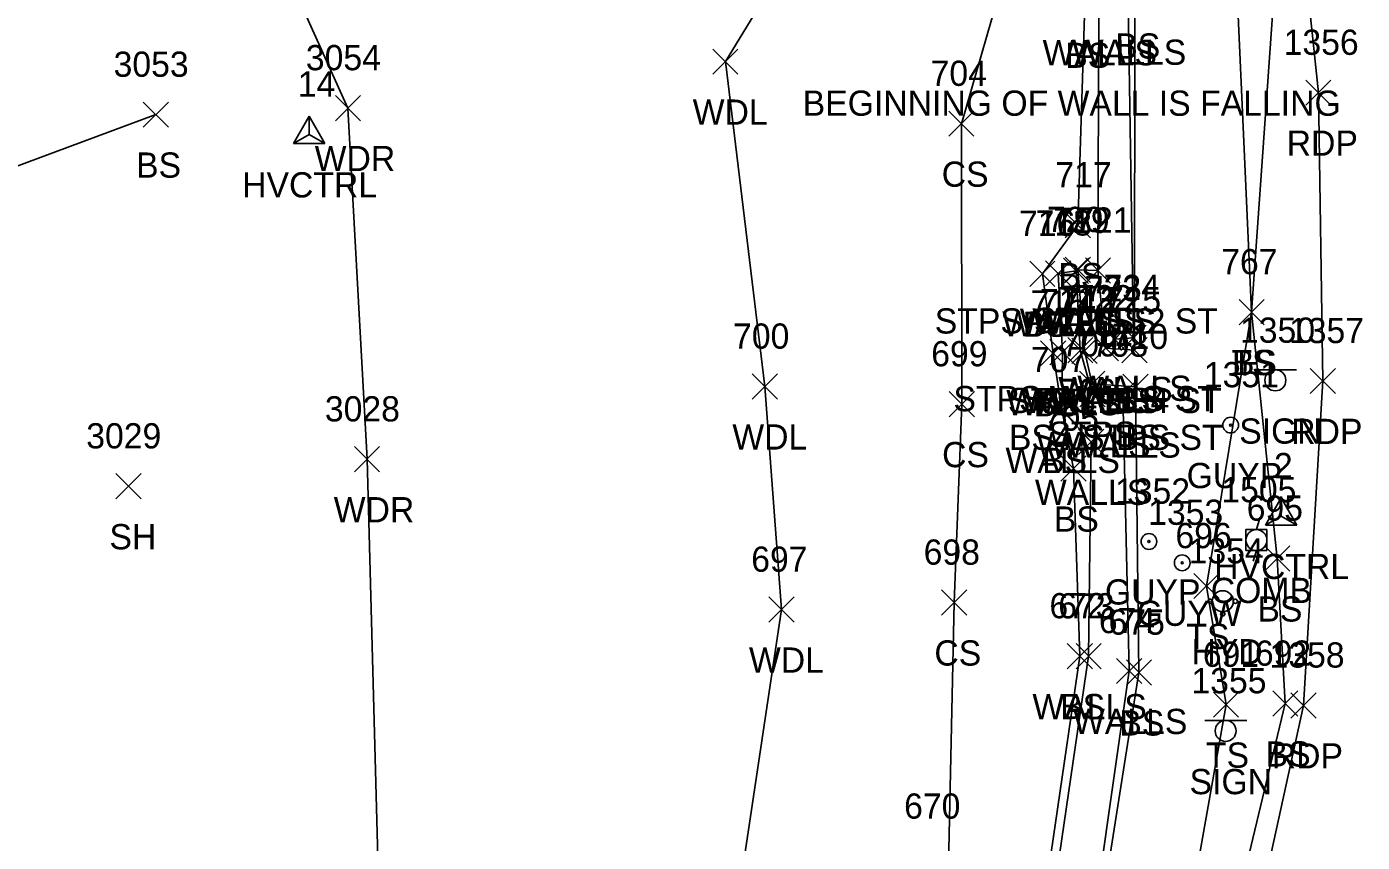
# Model space of a CAD drawing. Extents: x 1509053 to 1511576, y 400838 to 402572.
# Drawn here: x 1509685.4 to 1509791.3, y 401585.4 to 401650.1 of the extents above; entities that cross this region are included whole.
import ezdxf

# ---------------------------------------------------------------- set-up
doc = ezdxf.new("R2010")
doc.units = 0
for name, color, linetype in [('C_A', 7, 'Continuous'), ('C_I', 7, 'Continuous'), ('CPSM', 7, 'Continuous'), ('L_A', 7, 'Continuous'), ('L_C', 7, 'Continuous'), ('L_I', 7, 'Continuous'), ('L_TIC', 7, 'Continuous'), ('LAWA', 7, 'Continuous'), ('LBF', 7, 'Continuous'), ('LELB', 7, 'Continuous'), ('LWS', 7, 'Continuous'), ('P_A', 7, 'Continuous'), ('P_I', 7, 'Continuous'), ('P_TIC', 7, 'Continuous'), ('PET', 7, 'Continuous'), ('S_A', 7, 'Continuous'), ('S_I', 7, 'Continuous'), ('SSGN', 7, 'Continuous'), ('U_A', 7, 'Continuous'), ('U_I', 7, 'Continuous'), ('UP', 7, 'Continuous'), ('UPGW', 7, 'Continuous'), ('UWFH', 7, 'Continuous')]:
    doc.layers.add(name, color=color, linetype=linetype)

msp = doc.modelspace()

# ---------------------------------------------------------------- linework, layer by layer
at = {"layer": 'CPSM'}
for p, q in [((1509706.54, 401640.82), (1509707.79, 401642.98)), ((1509709.04, 401640.82), (1509707.79, 401642.98)), ((1509707.79, 401641.54), (1509707.79, 401642.98)), ((1509706.54, 401640.82), (1509707.79, 401641.54)), ((1509706.54, 401640.82), (1509709.04, 401640.82)), ((1509707.79, 401641.54), (1509707.79, 401641.54)), ((1509707.79, 401641.54), (1509709.04, 401640.82)), ((1509783.6, 401610.56), (1509784.85, 401612.72)), ((1509786.1, 401610.56), (1509784.85, 401612.72)), ((1509784.85, 401611.28), (1509784.85, 401612.72)), ((1509783.6, 401610.56), (1509784.85, 401611.28)), ((1509784.85, 401611.28), (1509784.85, 401611.28)), ((1509784.85, 401611.28), (1509786.1, 401610.56)), ((1509783.6, 401610.56), (1509786.1, 401610.56))]:
    msp.add_line(p, q, dxfattribs=at)
at = {"layer": 'L_TIC'}
for points in [[(1509739.79, 401646.31), (1509741.79, 401648.31)], [(1509741.79, 401646.31), (1509739.79, 401648.31)], [(1509694.63, 401642.11), (1509696.63, 401644.11)], [(1509696.63, 401642.11), (1509694.63, 401644.11)], [(1509709.87, 401642.63), (1509711.87, 401644.63)], [(1509711.87, 401642.63), (1509709.87, 401644.63)], [(1509758.5, 401641.39), (1509760.5, 401643.39)], [(1509760.5, 401641.39), (1509758.5, 401643.39)], [(1509767.74, 401633.34), (1509769.74, 401635.34)], [(1509769.74, 401633.34), (1509767.74, 401635.34)], [(1509764.92, 401629.49), (1509766.92, 401631.49)], [(1509766.92, 401629.49), (1509764.92, 401631.49)], [(1509766.18, 401629.52), (1509768.18, 401631.52)], [(1509768.18, 401629.52), (1509766.18, 401631.52)], [(1509767.59, 401629.72), (1509769.59, 401631.72)], [(1509769.59, 401629.72), (1509767.59, 401631.72)], [(1509767.73, 401629.8), (1509769.73, 401631.8)], [(1509769.73, 401629.8), (1509767.73, 401631.8)], [(1509769.33, 401629.75), (1509771.33, 401631.75)], [(1509771.33, 401629.75), (1509769.33, 401631.75)], [(1509769.33, 401629.75), (1509771.33, 401631.75)], [(1509771.33, 401629.75), (1509769.33, 401631.75)], [(1509781.51, 401626.45), (1509783.51, 401628.45)], [(1509783.51, 401626.45), (1509781.51, 401628.45)], [(1509781.51, 401626.45), (1509783.51, 401628.45)], [(1509783.51, 401626.45), (1509781.51, 401628.45)], [(1509770.64, 401624.31), (1509772.64, 401626.31)], [(1509772.64, 401624.31), (1509770.64, 401626.31)], [(1509772.14, 401624.41), (1509774.14, 401626.41)], [(1509774.14, 401624.41), (1509772.14, 401626.41)], [(1509765.78, 401623.18), (1509767.78, 401625.18)], [(1509767.78, 401623.18), (1509765.78, 401625.18)], [(1509766.52, 401623.27), (1509768.52, 401625.27)], [(1509768.52, 401623.27), (1509766.52, 401625.27)], [(1509767.93, 401623.44), (1509769.93, 401625.44)], [(1509769.93, 401623.44), (1509767.93, 401625.44)], [(1509768.27, 401623.38), (1509770.27, 401625.38)], [(1509770.27, 401623.38), (1509768.27, 401625.38)], [(1509769.96, 401623.59), (1509771.96, 401625.59)], [(1509771.96, 401623.59), (1509769.96, 401625.59)], [(1509769.96, 401623.59), (1509771.96, 401625.59)], [(1509771.96, 401623.59), (1509769.96, 401625.59)], [(1509772.23, 401623.44), (1509774.23, 401625.44)], [(1509774.23, 401623.44), (1509772.23, 401625.44)], [(1509772.23, 401623.44), (1509774.23, 401625.44)], [(1509774.23, 401623.44), (1509772.23, 401625.44)], [(1509768.87, 401620.77), (1509770.87, 401622.77)], [(1509770.87, 401620.77), (1509768.87, 401622.77)], [(1509742.92, 401620.55), (1509744.92, 401622.55)], [(1509744.92, 401620.55), (1509742.92, 401622.55)], [(1509768.9, 401619.93), (1509770.9, 401621.93)], [(1509770.9, 401619.93), (1509768.9, 401621.93)], [(1509771.29, 401619.91), (1509773.29, 401621.91)], [(1509773.29, 401619.91), (1509771.29, 401621.91)], [(1509772.31, 401620.52), (1509774.31, 401622.52)], [(1509774.31, 401620.52), (1509772.31, 401622.52)], [(1509772.31, 401620.52), (1509774.31, 401622.52)], [(1509774.31, 401620.52), (1509772.31, 401622.52)], [(1509758.53, 401619.15), (1509760.53, 401621.15)], [(1509760.53, 401619.15), (1509758.53, 401621.15)], [(1509766.46, 401618.69), (1509768.46, 401620.69)], [(1509768.46, 401618.69), (1509766.46, 401620.69)], [(1509766.46, 401618.69), (1509768.46, 401620.69)], [(1509768.46, 401618.69), (1509766.46, 401620.69)], [(1509768.79, 401616.16), (1509770.79, 401618.16)], [(1509770.79, 401616.16), (1509768.79, 401618.16)], [(1509711.38, 401614.78), (1509713.38, 401616.78)], [(1509713.38, 401614.78), (1509711.38, 401616.78)], [(1509767.39, 401614.04), (1509769.39, 401616.04)], [(1509769.39, 401614.04), (1509767.39, 401616.04)], [(1509692.47, 401612.64), (1509694.47, 401614.64)], [(1509694.47, 401612.64), (1509692.47, 401614.64)], [(1509783.53, 401606.91), (1509785.53, 401608.91)], [(1509785.53, 401606.91), (1509783.53, 401608.91)], [(1509777.93, 401604.73), (1509779.93, 401606.73)], [(1509779.93, 401604.73), (1509777.93, 401606.73)], [(1509744.24, 401602.86), (1509746.24, 401604.86)], [(1509746.24, 401602.86), (1509744.24, 401604.86)], [(1509757.92, 401603.42), (1509759.92, 401605.42)], [(1509759.92, 401603.42), (1509757.92, 401605.42)], [(1509767.89, 401599.17), (1509769.89, 401601.17)], [(1509769.89, 401599.17), (1509767.89, 401601.17)], [(1509768.59, 401599.16), (1509770.59, 401601.16)], [(1509770.59, 401599.16), (1509768.59, 401601.16)], [(1509771.81, 401597.99), (1509773.81, 401599.99)], [(1509773.81, 401597.99), (1509771.81, 401599.99)], [(1509772.58, 401597.87), (1509774.58, 401599.87)], [(1509774.58, 401597.87), (1509772.58, 401599.87)], [(1509779.48, 401595.32), (1509781.48, 401597.32)], [(1509781.48, 401595.32), (1509779.48, 401597.32)], [(1509784.18, 401595.41), (1509786.18, 401597.41)], [(1509786.18, 401595.41), (1509784.18, 401597.41)]]:
    msp.add_lwpolyline(points, dxfattribs=at)
at = {"layer": 'LAWA'}
for points in [[(1509638.88, 401488.13), (1509666.35, 401492.77), (1509693.47, 401489.31), (1509706.73, 401489.66), (1509714.33, 401510.79), (1509715.13, 401545.88), (1509713.34, 401580.23), (1509712.38, 401615.78), (1509710.87, 401643.63), (1509696.77, 401674.88), (1509690.26, 401693.05), (1509667.45, 401720.56), (1509662.48, 401743.44), (1509649.82, 401764.29), (1509628.65, 401784.18), (1509611.29, 401798.2), (1509592.85, 401815.68), (1509576.11, 401831.25), (1509568.72, 401841.78), (1509569.85, 401855.18), (1509582.24, 401868.06), (1509599.14, 401876.59), (1509619.4, 401883.23)], [(1509726.93, 401491.97), (1509738.87, 401505.78), (1509741.65, 401534.19), (1509742.92, 401557.34), (1509741.39, 401578.09), (1509745.24, 401603.86), (1509743.92, 401621.55), (1509740.79, 401647.31), (1509747.4, 401658.17), (1509733.89, 401672.71)]]:
    msp.add_lwpolyline(points, dxfattribs=at)
at = {"layer": 'LBF'}
msp.add_lwpolyline([(1509773.31, 401621.52), (1509769.87, 401621.77), (1509769.27, 401624.38), (1509768.73, 401630.8), (1509770.33, 401630.75), (1509770.96, 401624.59), (1509773.23, 401624.44)], dxfattribs=at)
at = {"layer": 'LELB'}
for points in [[(1509773.23, 401624.44), (1509773.26, 401652.55), (1509769.07, 401681.27), (1509762.8, 401705.65), (1509755.11, 401721.11), (1509758.06, 401721.61), (1509756.54, 401726.82), (1509750.91, 401752.16), (1509738, 401786.77), (1509724.07, 401817.58), (1509715.24, 401833.65), (1509705.02, 401848.12), (1509687.56, 401874.43), (1509682.95, 401881.5), (1509682.01, 401883.09), (1509678.34, 401883.46), (1509668.76, 401883.33)], [(1509755.23, 401531.03), (1509759.29, 401552.77), (1509765.02, 401573.72), (1509768.89, 401600.17), (1509768.39, 401615.04), (1509767.46, 401619.69), (1509766.78, 401624.18), (1509765.92, 401630.49), (1509768.74, 401634.34), (1509769.29, 401651.82), (1509765.23, 401681.64), (1509759.03, 401705.77), (1509750.68, 401722.86), (1509752.06, 401726.1), (1509747.7, 401751.42), (1509733.73, 401785.72), (1509720.36, 401816.7), (1509711.77, 401831.6), (1509702.38, 401845.68), (1509682.87, 401874.27), (1509678.54, 401880.58), (1509678.34, 401883.46)], [(1509731.39, 401479.41), (1509744.85, 401504.05), (1509748.4, 401505.28), (1509750.98, 401532.46), (1509751.98, 401551.59), (1509758.3, 401575), (1509758.92, 401604.42), (1509759.53, 401620.15), (1509759.5, 401642.39), (1509763.87, 401657.52), (1509763.43, 401681.67), (1509755.33, 401705.43), (1509747.09, 401724.92), (1509745.86, 401750.35), (1509730.75, 401785.27), (1509718.16, 401815.85), (1509711.77, 401831.6), (1509699.84, 401843.77), (1509676.05, 401879.71), (1509667.99, 401880.98)], [(1509747.77, 401416.63), (1509750.21, 401428.63), (1509752.14, 401443.01), (1509750.46, 401466.15), (1509760.48, 401503.51), (1509765.49, 401528.65), (1509770.9, 401551.56), (1509776.3, 401572.59), (1509780.48, 401596.32), (1509778.93, 401605.73), (1509782.51, 401627.45), (1509784.95, 401662.22), (1509781.8, 401680.58), (1509772.99, 401719.38), (1509769.17, 401721), (1509769.65, 401723.75), (1509771.91, 401724.32), (1509762.66, 401754.93), (1509756.13, 401775.54), (1509751.07, 401789.41), (1509736.27, 401824.32), (1509727.62, 401840.87), (1509712.26, 401861.01), (1509694.01, 401878.11)], [(1509745.54, 401417.2), (1509747.58, 401428.44), (1509752.14, 401443.01), (1509755.83, 401464.96), (1509763.87, 401503), (1509769.15, 401528.1), (1509775.42, 401550.94), (1509779.3, 401571.9), (1509785.18, 401596.41), (1509784.53, 401607.91), (1509782.51, 401627.45), (1509780.91, 401662.72), (1509779.34, 401679.41)], [(1509616.88, 401618.29), (1509634.43, 401626.84), (1509659.37, 401630.54), (1509676.08, 401635.85), (1509695.63, 401643.11)], [(1509718.39, 401429.02), (1509722.72, 401429.03), (1509731.91, 401425.72), (1509733.42, 401429.22), (1509734.23, 401430.09), (1509736.1, 401435.75), (1509737.32, 401446.05), (1509750.89, 401504.23), (1509758.2, 401530.5), (1509764, 401552.62), (1509769.43, 401572.51), (1509773.58, 401598.87), (1509773.31, 401621.52)]]:
    msp.add_lwpolyline(points, dxfattribs=at)
at = {"layer": 'LWS'}
for points in [[(1509770.33, 401630.75), (1509770.39, 401652.02), (1509765.98, 401681.45), (1509759.69, 401705.68)], [(1509770.96, 401624.59), (1509771.64, 401625.31), (1509773.14, 401625.41), (1509772.72, 401652.06), (1509768.59, 401681.38), (1509762.47, 401705.52)], [(1509717.88, 401435.11), (1509721.7, 401433.75), (1509731.54, 401430.25), (1509733.5, 401429.94), (1509734.4, 401435.62), (1509736.9, 401446.54), (1509740.75, 401467.82), (1509750.64, 401504.57), (1509757.35, 401530.39), (1509763.03, 401552.54), (1509769.16, 401573.45), (1509772.81, 401598.99), (1509772.29, 401620.91), (1509769.9, 401620.93), (1509768.93, 401624.44), (1509768.59, 401630.72)], [(1509718.5, 401437.3), (1509722.59, 401436.22), (1509732.01, 401433.32), (1509732.13, 401436.68), (1509733.9, 401446.41), (1509738.81, 401467.91), (1509748.4, 401505.28), (1509755.23, 401531.03), (1509760.12, 401553.19), (1509765.7, 401573.56), (1509769.59, 401600.16), (1509769.79, 401617.16), (1509767.46, 401619.69), (1509767.52, 401624.27), (1509767.18, 401630.52)], [(1509768.59, 401630.72), (1509767.18, 401630.52)]]:
    msp.add_lwpolyline(points, dxfattribs=at)
at = {"layer": 'P_TIC'}
for points in [[(1509786.8, 401643.85), (1509788.8, 401645.85)], [(1509788.8, 401643.85), (1509786.8, 401645.85)], [(1509787.16, 401620.99), (1509789.16, 401622.99)], [(1509789.16, 401620.99), (1509787.16, 401622.99)], [(1509785.62, 401595.26), (1509787.62, 401597.26)], [(1509787.62, 401595.26), (1509785.62, 401597.26)]]:
    msp.add_lwpolyline(points, dxfattribs=at)
at = {"layer": 'PET'}
msp.add_lwpolyline([(1509690.27, 401895.46), (1509701.64, 401882.87), (1509726.68, 401848.01), (1509747.74, 401803.41), (1509763.81, 401758.01), (1509775.46, 401713.07), (1509786.05, 401661.7), (1509787.8, 401644.85), (1509788.16, 401621.99), (1509786.62, 401596.26), (1509780.1, 401566.45), (1509768.35, 401517.81), (1509758.18, 401467.69), (1509749.79, 401418)], dxfattribs=at)
at = {"layer": 'SSGN'}
for p, q in [((1509782.74, 401622.88), (1509786.07, 401622.88)), ((1509784.39, 401622.04), (1509784.39, 401622.04)), ((1509778.8, 401595.07), (1509782.14, 401595.07)), ((1509780.45, 401594.24), (1509780.45, 401594.24))]:
    msp.add_line(p, q, dxfattribs=at)
for centre in [(1509784.39, 401622.04), (1509780.45, 401594.24)]:
    msp.add_circle(centre, 0.833, dxfattribs=at)
at = {"layer": 'UP'}
for p, q in [((1509782.05, 401608.54), (1509782.05, 401610.21)), ((1509782.05, 401610.21), (1509783.72, 401610.21)), ((1509783.14, 401611.04), (1509782.89, 401610.21)), ((1509783.72, 401610.21), (1509783.72, 401608.54)), ((1509782.89, 401609.37), (1509782.89, 401609.37)), ((1509783.72, 401608.54), (1509782.05, 401608.54)), ((1509782.64, 401607.71), (1509782.89, 401608.54))]:
    msp.add_line(p, q, dxfattribs=at)
msp.add_circle((1509782.89, 401609.37), 0.833, dxfattribs=at)
at = {"layer": 'UPGW'}
for centre, radius in [((1509780.85, 401618.49), 0.625), ((1509780.85, 401618.49), 0.0833), ((1509774.37, 401609.26), 0.625), ((1509774.37, 401609.26), 0.0833), ((1509777.01, 401607.57), 0.625), ((1509777.01, 401607.57), 0.0833)]:
    msp.add_circle(centre, radius, dxfattribs=at)
at = {"layer": 'UWFH'}
msp.add_line((1509780.22, 401604.52), (1509780.22, 401604.52), dxfattribs=at)
for centre, radius in [((1509780.22, 401604.52), 0.833), ((1509779.22, 401604.52), 0.167), ((1509780.22, 401603.52), 0.167), ((1509781.22, 401604.52), 0.167)]:
    msp.add_circle(centre, radius, dxfattribs=at)

# ---------------------------------------------------------------- texts
at = {"layer": 'C_A'}
for p in [(1509702.48, 401636.54), (1509779.54, 401606.28)]:
    msp.add_text('HVCTRL', height=2, dxfattribs=at).set_placement(p)
at = {"layer": 'C_I'}
for s, p in [('14', (1509706.89, 401644.54)), ('2', (1509784.28, 401614.28))]:
    msp.add_text(s, height=2, dxfattribs=at).set_placement(p)
at = {"layer": 'L_A'}
for s, p in [('BS', (1509771.7, 401647.55)), ('WALLS', (1509765.94, 401647.02)), ('BS', (1509767.73, 401646.82)), ('WALLS', (1509768.26, 401647.06)), ('WDL', (1509738.2, 401642.31)), ('BS', (1509694.07, 401638.11)), ('WDR', (1509708.23, 401638.63)), ('CS', (1509757.94, 401637.39)), ('BS', (1509767.19, 401629.34)), ('STPS WALLS2 ST', (1509757.39, 401625.75)), ('WALLS', (1509762.73, 401625.52)), ('WALLS', (1509764.13, 401625.72)), ('BS', (1509764.36, 401625.49)), ('STPS', (1509765.25, 401625.8)), ('WALLS', (1509765.87, 401625.75)), ('TS', (1509780.91, 401622.45)), ('BS', (1509780.95, 401622.45)), ('WALLS', (1509767.18, 401620.31)), ('WALLS', (1509768.69, 401620.41)), ('STPS WALLS ST', (1509758.87, 401619.59)), ('WALLS', (1509763.06, 401619.27)), ('STPS BS4 ST', (1509763.19, 401619.44)), ('WALLS', (1509764.47, 401619.44)), ('BS', (1509765.22, 401619.18)), ('STPS', (1509765.79, 401619.38)), ('WALLS', (1509766.5, 401619.59)), ('BS', (1509771.67, 401619.44)), ('WDL', (1509741.34, 401616.55)), ('BS4 STPS ST', (1509763.27, 401616.52)), ('STPS', (1509766.39, 401616.77)), ('BS', (1509771.75, 401616.52)), ('WALLS', (1509765.44, 401615.93)), ('WALLS', (1509767.83, 401615.91)), ('CS', (1509757.97, 401615.15)), ('WALLS', (1509763, 401614.69)), ('BS', (1509765.9, 401614.69)), ('WALLS', (1509765.33, 401612.16)), ('WDR', (1509709.74, 401610.78)), ('BS', (1509766.83, 401610.04)), ('SH', (1509691.96, 401608.64)), ('BS', (1509782.97, 401602.91)), ('TS', (1509777.34, 401600.73)), ('WDL', (1509742.66, 401598.86)), ('CS', (1509757.36, 401599.42)), ('WALLS', (1509765.13, 401595.16)), ('BS', (1509767.33, 401595.17)), ('WALLS', (1509768.35, 401593.99)), ('BS', (1509772.02, 401593.87)), ('TS', (1509778.89, 401591.32)), ('BS', (1509783.62, 401591.41))]:
    msp.add_text(s, height=2, dxfattribs=at).set_placement(p)
at = {"layer": 'L_C'}
msp.add_text('BEGINNING OF WALL IS FALLING', height=2, dxfattribs=at).set_placement((1509746.92, 401643.02))
at = {"layer": 'L_I'}
for s, p in [('3054', (1509707.53, 401646.63)), ('3053', (1509692.29, 401646.11)), ('704', (1509757.06, 401645.39)), ('717', (1509766.95, 401637.34)), ('716', (1509764.07, 401633.49)), ('718', (1509765.39, 401633.52)), ('720', (1509766.28, 401633.8)), ('719', (1509766.79, 401633.72)), ('721', (1509768.53, 401633.75)), ('721', (1509768.53, 401633.75)), ('767', (1509780.1, 401630.45)), ('767', (1509780.1, 401630.45)), ('723', (1509769.28, 401628.31)), ('724', (1509770.78, 401628.41)), ('715', (1509764.98, 401627.18)), ('714', (1509765.72, 401627.27)), ('713', (1509767.13, 401627.44)), ('712', (1509767.48, 401627.38)), ('722', (1509768.59, 401627.59)), ('722', (1509768.59, 401627.59)), ('725', (1509770.87, 401627.44)), ('725', (1509770.87, 401627.44)), ('700', (1509741.4, 401624.55)), ('709', (1509767.45, 401623.93)), ('711', (1509768.64, 401624.77)), ('708', (1509769.85, 401623.91)), ('710', (1509771.43, 401624.52)), ('710', (1509771.43, 401624.52)), ('699', (1509757.11, 401623.15)), ('707', (1509765.01, 401622.69)), ('707', (1509765.01, 401622.69)), ('706', (1509767.29, 401620.16)), ('3028', (1509709.04, 401618.78)), ('705', (1509765.95, 401618.04)), ('3029', (1509690.12, 401616.64)), ('695', (1509782.12, 401610.91)), ('696', (1509776.47, 401608.73)), ('698', (1509756.51, 401607.42)), ('697', (1509742.84, 401606.86)), ('672', (1509766.48, 401603.17)), ('673', (1509767.18, 401603.16)), ('674', (1509770.4, 401601.99)), ('675', (1509771.17, 401601.87)), ('691', (1509778.64, 401599.32)), ('692', (1509782.77, 401599.41))]:
    msp.add_text(s, height=2, dxfattribs=at).set_placement(p)
at = {"layer": 'P_A'}
for p in [(1509785.29, 401639.85), (1509785.65, 401616.99), (1509784.11, 401591.26)]:
    msp.add_text('RDP', height=2, dxfattribs=at).set_placement(p)
at = {"layer": 'P_I'}
for s, p in [('1356', (1509785.05, 401647.85)), ('1357', (1509785.47, 401624.99)), ('1358', (1509783.93, 401599.26))]:
    msp.add_text(s, height=2, dxfattribs=at).set_placement(p)
at = {"layer": 'S_A'}
for p in [(1509781.53, 401617.02), (1509777.59, 401589.22)]:
    msp.add_text('SIGN', height=2, dxfattribs=at).set_placement(p)
at = {"layer": 'S_I'}
for s, p in [('1350', (1509781.59, 401625.02)), ('1355', (1509777.74, 401597.22)), ('670', (1509754.96, 401587.28))]:
    msp.add_text(s, height=2, dxfattribs=at).set_placement(p)
at = {"layer": 'U_A'}
for s, p in [('GUYP', (1509777.36, 401613.49)), ('GUYP', (1509770.88, 401604.26)), ('COMB', (1509779.27, 401604.38)), ('GUYW', (1509773.4, 401602.57)), ('HYD', (1509777.74, 401599.52))]:
    msp.add_text(s, height=2, dxfattribs=at).set_placement(p)
at = {"layer": 'U_I'}
for s, p in [('1351', (1509778.72, 401621.49)), ('1352', (1509771.68, 401612.26)), ('1505', (1509780.11, 401612.37)), ('1353', (1509774.31, 401610.58)), ('1354', (1509777.52, 401607.52))]:
    msp.add_text(s, height=2, dxfattribs=at).set_placement(p)

doc.saveas('drawing.dxf')
